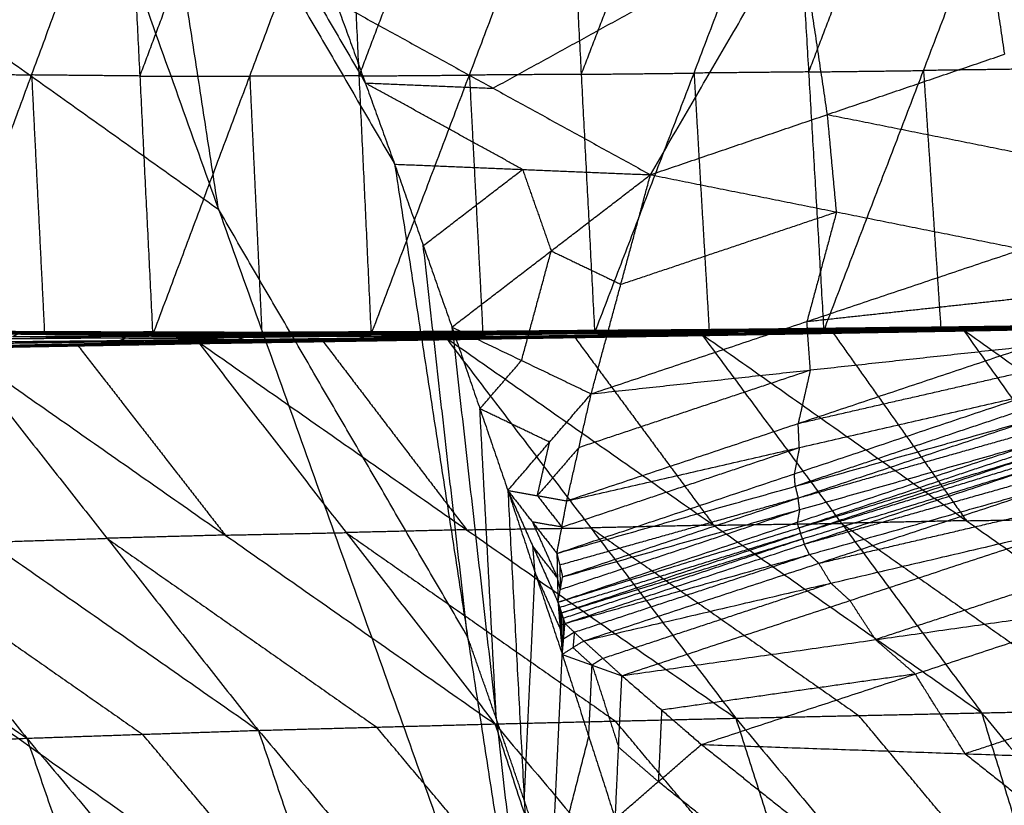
# Model space of a CAD drawing. Header units: millimetres. Extents: x -106 to 110, y -96 to 120.
# Tile 958 of 1020: x 94.79 to 99.84, y 42.53 to 46.56. Entities that reach past the tile are written whole.
import ezdxf

# ---------------------------------------------------------------- set-up
doc = ezdxf.new("R2010")
doc.units = ezdxf.units.MM
doc.header["$MEASUREMENT"] = 0
doc.layers.add('Default', color=7, linetype='Continuous', true_color=0x000000)

msp = doc.modelspace()

# ---------------------------------------------------------------- linework, layer by layer
at = {"layer": 'Default'}
for points in [[(94.1566, 50.2028, 12.0172), (95.4343, 48.0096, 12.2207), (96.712, 45.8165, 12.4242)], [(94.1566, 50.2028, 12.0172), (95.8087, 45.5853, 12.0172), (97.4608, 40.9679, 12.0172)], [(91.0978, 48.9358, 10.5669), (93.4533, 47.2606, 11.292), (95.8087, 45.5853, 12.0172)], [(95.2837, 48.4259, 12.2207), (95.9225, 47.3294, 12.3225), (96.5614, 46.2328, 12.4242)], [(98.024, 45.7623, 13.0317), (98.7829, 47.0665, 13.4116), (99.5419, 48.3707, 13.7914)], [(99.5419, 48.3707, 13.7914), (99.6905, 47.3753, 13.7369), (99.8391, 46.38, 13.6823)], [(95.8087, 45.5853, 12.0172), (95.6215, 46.7975, 12.1189), (95.4343, 48.0096, 12.2207)], [(88.039, 47.6688, 9.1165), (92.7499, 44.3184, 10.5669), (97.4608, 40.9679, 12.0172)], [(97.7377, 44.9503, 10.2443), (98.2472, 46.2834, 9.6757), (98.7568, 47.6165, 9.107)], [(98.7568, 47.6165, 9.107), (98.8348, 46.2893, 9.9921), (98.9128, 44.9622, 10.8773)], [(99.3461, 47.6238, 9.4297), (99.0904, 46.9566, 9.7109), (98.8348, 46.2893, 9.9921)], [(98.9128, 44.9622, 10.8773), (99.4241, 46.2966, 10.3149), (99.9354, 47.6311, 9.7525)], [(94.3617, 44.9498, 8.5623), (94.8503, 46.2738, 7.9744), (95.3389, 47.5978, 7.3865)], [(95.3389, 47.5978, 7.3865), (95.4052, 46.2685, 8.2378), (95.4714, 44.9392, 9.0891)], [(95.9027, 47.5965, 7.6549), (95.6539, 46.9325, 7.9464), (95.4052, 46.2685, 8.2378)], [(95.4714, 44.9392, 9.0891), (95.969, 46.2672, 8.5062), (96.4665, 47.5953, 7.9234)], [(96.4665, 47.5953, 7.9234), (96.5289, 46.2688, 8.7857), (96.5912, 44.9423, 9.648)], [(97.033, 47.5996, 8.2094), (96.781, 46.9342, 8.4975), (96.5289, 46.2688, 8.7857)], [(96.5912, 44.9423, 9.648), (97.0954, 46.2731, 9.0717), (97.5995, 47.6038, 8.4954)], [(97.5995, 47.6038, 8.4954), (97.6686, 46.2771, 9.3699), (97.7377, 44.9503, 10.2443)], [(98.1782, 47.6102, 8.8012), (97.9234, 46.9436, 9.0855), (97.6686, 46.2771, 9.3699)], [(98.7829, 47.0665, 13.4116), (98.0001, 46.6361, 13.0698), (97.2174, 46.2057, 12.728)], [(98.9315, 46.0711, 13.357), (98.8572, 46.5688, 13.3843), (98.7829, 47.0665, 13.4116)], [(96.4108, 46.6491, 12.4242), (96.5614, 46.2328, 12.4242), (96.712, 45.8165, 12.4242)], [(96.4108, 46.6491, 12.4242), (96.5614, 46.2328, 12.4242), (96.712, 45.8165, 12.4242)], [(96.4108, 46.6491, 12.4242), (97.2174, 46.2057, 12.728), (98.024, 45.7623, 13.0317)], [(98.024, 45.7623, 13.0317), (98.9315, 46.0711, 13.357), (99.8391, 46.38, 13.6823)], [(100.0246, 46.3049, 10.648), (99.7243, 46.3008, 10.4814), (99.4241, 46.2966, 10.3149)], [(94.2901, 46.2852, 7.7255), (94.5702, 46.2795, 7.85), (94.8503, 46.2738, 7.9744)], [(94.8503, 46.2738, 7.9744), (94.8834, 45.6091, 8.4), (94.9166, 44.9445, 8.8257)], [(95.4052, 46.2685, 8.2378), (95.1277, 46.2711, 8.1061), (94.8503, 46.2738, 7.9744)], [(95.4052, 46.2685, 8.2378), (95.6871, 46.2678, 8.372), (95.969, 46.2672, 8.5062)], [(96.5289, 46.2688, 8.7857), (96.2489, 46.268, 8.646), (95.969, 46.2672, 8.5062)], [(95.969, 46.2672, 8.5062), (96.0002, 45.604, 8.9374), (96.0313, 44.9408, 9.3686)], [(96.5289, 46.2688, 8.7857), (96.8121, 46.2709, 8.9287), (97.0954, 46.2731, 9.0717)], [(97.6686, 46.2771, 9.3699), (97.382, 46.2751, 9.2208), (97.0954, 46.2731, 9.0717)], [(97.0954, 46.2731, 9.0717), (97.1299, 45.6097, 9.5089), (97.1644, 44.9463, 9.9462)], [(97.6686, 46.2771, 9.3699), (97.9579, 46.2802, 9.5228), (98.2472, 46.2834, 9.6757)], [(98.8348, 46.2893, 9.9921), (98.541, 46.2864, 9.8339), (98.2472, 46.2834, 9.6757)], [(98.2472, 46.2834, 9.6757), (98.2862, 45.6198, 10.1182), (98.3253, 44.9562, 10.5608)], [(98.8348, 46.2893, 9.9921), (99.1295, 46.293, 10.1535), (99.4241, 46.2966, 10.3149)], [(99.4241, 46.2966, 10.3149), (99.4687, 45.6336, 10.7626), (99.5132, 44.9705, 11.2104)], [(96.5614, 46.2328, 12.4242), (96.8894, 46.2192, 12.5761), (97.2174, 46.2057, 12.728)], [(97.368, 45.7894, 12.728), (96.9647, 46.0111, 12.5761), (96.5614, 46.2328, 12.4242)], [(98.9315, 46.0711, 13.357), (99.4086, 45.9758, 13.5057), (99.8857, 45.8805, 13.6545)], [(98.9781, 45.5717, 13.3292), (98.9548, 45.8214, 13.3431), (98.9315, 46.0711, 13.357)], [(96.712, 45.8165, 12.4242), (96.859, 45.3988, 12.4242), (97.0059, 44.9812, 12.4242)], [(96.712, 45.8165, 12.4242), (97.0864, 43.3922, 12.2207), (97.4608, 40.9679, 12.0172)], [(96.712, 45.8165, 12.4242), (96.859, 45.3988, 12.4242), (97.0059, 44.9812, 12.4242)], [(96.712, 45.8165, 12.4242), (97.368, 45.7894, 12.728), (98.024, 45.7623, 13.0317)], [(96.859, 45.3988, 12.4242), (97.1135, 45.5941, 12.5761), (97.368, 45.7894, 12.728)], [(97.0059, 44.9812, 12.4242), (97.5149, 45.3717, 12.728), (98.024, 45.7623, 13.0317)], [(97.368, 45.7894, 12.728), (97.4415, 45.5805, 12.728), (97.5149, 45.3717, 12.728)], [(97.7201, 44.6389, 12.7126), (97.872, 45.2006, 12.8721), (98.024, 45.7623, 13.0317)], [(98.024, 45.7623, 13.0317), (98.9781, 45.5717, 13.3292), (99.9323, 45.3811, 13.6266)], [(97.0864, 43.3922, 12.2207), (96.4476, 44.4888, 12.1189), (95.8087, 45.5853, 12.0172)], [(97.872, 45.2006, 12.8721), (98.4251, 45.3861, 13.1007), (98.9781, 45.5717, 13.3292)], [(98.9781, 45.5717, 13.3292), (98.9022, 45.2908, 13.2494), (98.8262, 45.01, 13.1696)], [(97.0864, 43.3922, 12.2207), (96.9727, 44.3955, 12.3225), (96.859, 45.3988, 12.4242)], [(97.363, 44.8101, 12.5684), (97.439, 45.0909, 12.6482), (97.5149, 45.3717, 12.728)], [(97.5149, 45.3717, 12.728), (97.6935, 45.2862, 12.8001), (97.872, 45.2006, 12.8721)], [(97.7201, 44.6389, 12.7126), (98.8262, 45.01, 13.1696), (99.9323, 45.3811, 13.6266)], [(98.8262, 45.01, 13.1696), (99.388, 45.0712, 13.3916), (99.9499, 45.1324, 13.6137)], [(98.8438, 44.7613, 13.1567), (98.835, 44.8857, 13.1631), (98.8262, 45.01, 13.1696)], [(99.6275, 44.9679, 11.2711), (100.3185, 44.9806, 11.661), (101.0094, 44.9933, 12.051)], [(99.6705, 44.9626, 11.2855), (100.34, 44.9779, 11.6682), (101.0094, 44.9933, 12.051)], [(99.6705, 44.9626, 11.2855), (100.3557, 44.9764, 11.6721), (101.041, 44.9902, 12.0587)], [(99.7139, 44.9646, 11.2993), (100.3931, 44.9783, 11.683), (101.0723, 44.992, 12.0667)], [(99.7139, 44.9646, 11.2993), (100.3774, 44.9774, 11.679), (101.041, 44.9902, 12.0587)], [(99.7483, 44.9708, 11.3144), (100.4226, 44.9835, 11.6954), (101.0968, 44.9962, 12.0765)], [(99.7483, 44.9708, 11.3144), (100.4103, 44.9814, 11.6906), (101.0723, 44.992, 12.0667)], [(99.7778, 44.9791, 11.3307), (100.4474, 44.9903, 11.7092), (101.117, 45.0016, 12.0878)], [(99.7778, 44.9791, 11.3307), (100.4373, 44.9876, 11.7036), (101.0968, 44.9962, 12.0765)], [(100.4581, 44.9934, 11.7178), (100.1233, 44.9877, 11.5285), (99.7885, 44.9821, 11.3392)], [(99.7993, 44.9851, 11.3477), (100.4651, 44.9952, 11.7242), (101.1309, 45.0053, 12.1007)], [(99.7993, 44.9851, 11.3477), (100.4581, 44.9934, 11.7178), (101.117, 45.0016, 12.0878)], [(100.4713, 44.9944, 11.7333), (100.1384, 44.9893, 11.5451), (99.8055, 44.9843, 11.3568)], [(99.8117, 44.9835, 11.3659), (100.4713, 44.9944, 11.7333), (101.1309, 45.0053, 12.1007)], [(99.8117, 44.9835, 11.3659), (100.4748, 44.9935, 11.7405), (101.1378, 45.0036, 12.115)], [(93.2611, 44.9866, 8.0684), (94.0421, 44.9726, 8.4158), (94.8231, 44.9585, 8.7632)], [(93.6127, 44.9742, 8.1633), (94.2049, 44.9645, 8.4469), (94.797, 44.9549, 8.7304)], [(93.6353, 44.9843, 8.2045), (94.2161, 44.9696, 8.4675), (94.797, 44.9549, 8.7304)], [(93.6353, 44.9843, 8.2045), (94.2292, 44.9714, 8.4838), (94.8231, 44.9585, 8.7632)], [(94.2161, 44.9696, 8.4675), (94.5131, 44.9631, 8.6071), (94.8101, 44.9567, 8.7468)], [(94.8101, 44.9567, 8.7468), (94.5196, 44.964, 8.6153), (94.2292, 44.9714, 8.4838)], [(94.3617, 44.9498, 8.5623), (94.5924, 44.9541, 8.6627), (94.8231, 44.9585, 8.7632)], [(94.3617, 44.9498, 8.5623), (94.9166, 44.9445, 8.8257), (95.4714, 44.9392, 9.0891)], [(94.5924, 44.9541, 8.6627), (94.8698, 44.9515, 8.7944), (95.1473, 44.9488, 8.9261)], [(94.7532, 44.9333, 8.7016), (94.7751, 44.9441, 8.716), (94.797, 44.9549, 8.7304)], [(95.3793, 44.946, 9.0165), (95.0772, 44.945, 8.8662), (94.7751, 44.9441, 8.716)], [(94.797, 44.9549, 8.7304), (94.8101, 44.9567, 8.7468), (94.8231, 44.9585, 8.7632)], [(94.797, 44.9549, 8.7304), (95.3793, 44.946, 9.0165), (95.9616, 44.9371, 9.3025)], [(94.797, 44.9549, 8.7304), (95.3991, 44.9539, 9.0292), (96.0012, 44.953, 9.3279)], [(95.4122, 44.9557, 9.0455), (95.1111, 44.9562, 8.8962), (94.8101, 44.9567, 8.7468)], [(94.8231, 44.9585, 8.7632), (95.1473, 44.9488, 8.9261), (95.4714, 44.9392, 9.0891)], [(94.8231, 44.9585, 8.7632), (95.4122, 44.9557, 9.0455), (96.0012, 44.953, 9.3279)], [(94.8231, 44.9585, 8.7632), (95.4243, 44.9563, 9.0589), (96.0255, 44.9541, 9.3546)], [(95.1473, 44.9488, 8.9261), (95.0319, 44.9467, 8.8759), (94.9166, 44.9445, 8.8257)], [(95.1473, 44.9488, 8.9261), (95.2858, 44.9526, 8.9925), (95.4243, 44.9563, 9.0589)], [(95.7485, 44.9467, 9.2219), (95.4479, 44.9477, 9.074), (95.1473, 44.9488, 8.9261)], [(95.3574, 44.9352, 9.002), (95.3683, 44.9406, 9.0093), (95.3793, 44.946, 9.0165)], [(95.3793, 44.946, 9.0165), (95.6803, 44.9455, 9.1658), (95.9814, 44.945, 9.3152)], [(95.3991, 44.9539, 9.0292), (95.4057, 44.9548, 9.0373), (95.4122, 44.9557, 9.0455)], [(95.9814, 44.945, 9.3152), (95.6903, 44.9495, 9.1722), (95.3991, 44.9539, 9.0292)], [(95.4122, 44.9557, 9.0455), (95.7128, 44.9546, 9.1934), (96.0134, 44.9535, 9.3413)], [(96.0134, 44.9535, 9.3413), (95.7188, 44.9549, 9.2001), (95.4243, 44.9563, 9.0589)], [(95.4714, 44.9392, 9.0891), (95.7485, 44.9467, 9.2219), (96.0255, 44.9541, 9.3546)], [(95.4714, 44.9392, 9.0891), (96.0313, 44.9408, 9.3686), (96.5912, 44.9423, 9.648)], [(95.7485, 44.9467, 9.2219), (96.0284, 44.9474, 9.3616), (96.3083, 44.9482, 9.5013)], [(95.9616, 44.9371, 9.3025), (95.9814, 44.945, 9.3152), (96.0012, 44.953, 9.3279)], [(95.9616, 44.9371, 9.3025), (96.5806, 44.9424, 9.6207), (97.1996, 44.9476, 9.9389)], [(96.6004, 44.9503, 9.6334), (96.2909, 44.9477, 9.4743), (95.9814, 44.945, 9.3152)], [(96.0012, 44.953, 9.3279), (96.6178, 44.9563, 9.6449), (97.2344, 44.9596, 9.9619)], [(96.0012, 44.953, 9.3279), (96.0134, 44.9535, 9.3413), (96.0255, 44.9541, 9.3546)], [(96.0012, 44.953, 9.3279), (96.6004, 44.9503, 9.6334), (97.1996, 44.9476, 9.9389)], [(96.63, 44.9569, 9.6583), (96.3217, 44.9552, 9.4998), (96.0134, 44.9535, 9.3413)], [(96.0255, 44.9541, 9.3546), (96.63, 44.9569, 9.6583), (97.2344, 44.9596, 9.9619)], [(96.0255, 44.9541, 9.3546), (96.6409, 44.9568, 9.6701), (97.2563, 44.9594, 9.9855)], [(96.0255, 44.9541, 9.3546), (96.3083, 44.9482, 9.5013), (96.5912, 44.9423, 9.648)], [(96.3083, 44.9482, 9.5013), (96.1698, 44.9445, 9.4349), (96.0313, 44.9408, 9.3686)], [(96.3083, 44.9482, 9.5013), (96.4746, 44.9525, 9.5857), (96.6409, 44.9568, 9.6701)], [(96.9238, 44.9509, 9.8167), (96.616, 44.9495, 9.659), (96.3083, 44.9482, 9.5013)], [(96.5577, 44.9348, 9.6088), (96.8672, 44.9374, 9.7679), (97.1767, 44.9401, 9.927)], [(96.5806, 44.9424, 9.6207), (96.5905, 44.9463, 9.627), (96.6004, 44.9503, 9.6334)], [(97.1767, 44.9401, 9.927), (96.8786, 44.9412, 9.7739), (96.5806, 44.9424, 9.6207)], [(96.5912, 44.9423, 9.648), (96.9238, 44.9509, 9.8167), (97.2563, 44.9594, 9.9855)], [(96.5912, 44.9423, 9.648), (97.1644, 44.9463, 9.9462), (97.7377, 44.9503, 10.2443)], [(96.6004, 44.9503, 9.6334), (96.9087, 44.9519, 9.7919), (97.217, 44.9536, 9.9504)], [(96.6178, 44.9563, 9.6449), (96.6239, 44.9566, 9.6516), (96.63, 44.9569, 9.6583)], [(97.217, 44.9536, 9.9504), (96.9174, 44.9549, 9.7976), (96.6178, 44.9563, 9.6449)], [(96.63, 44.9569, 9.6583), (96.9377, 44.9582, 9.816), (97.2454, 44.9595, 9.9737)], [(97.2454, 44.9595, 9.9737), (96.9432, 44.9581, 9.8219), (96.6409, 44.9568, 9.6701)], [(96.9238, 44.9509, 9.8167), (97.2104, 44.9529, 9.9658), (97.497, 44.9549, 10.1149)], [(97.1644, 44.9463, 9.9462), (97.0441, 44.9486, 9.8815), (96.9238, 44.9509, 9.8167)], [(96.9741, 44.9276, 9.8418), (97.6294, 44.9371, 10.1884), (98.2847, 44.9466, 10.535)], [(97.0059, 44.9812, 12.4242), (97.1492, 44.5623, 12.4242), (97.2925, 44.1434, 12.4242)], [(97.0059, 44.9812, 12.4242), (97.2334, 42.9746, 12.2207), (97.4608, 40.9679, 12.0172)], [(97.0059, 44.9812, 12.4242), (97.1492, 44.5623, 12.4242), (97.2925, 44.1434, 12.4242)], [(97.0059, 44.9812, 12.4242), (97.363, 44.8101, 12.5684), (97.7201, 44.6389, 12.7126)], [(97.0373, 44.9182, 9.8674), (97.661, 44.9324, 10.2012), (98.2847, 44.9466, 10.535)], [(97.0373, 44.9182, 9.8674), (97.6873, 44.9286, 10.2115), (98.3374, 44.9391, 10.5555)], [(97.1018, 44.9217, 9.8911), (97.7464, 44.9317, 10.2329), (98.391, 44.9416, 10.5746)], [(97.1018, 44.9217, 9.8911), (97.7196, 44.9304, 10.2233), (98.3374, 44.9391, 10.5555)], [(97.1538, 44.9325, 9.9152), (97.7939, 44.9412, 10.2548), (98.434, 44.9499, 10.5943)], [(97.1538, 44.9325, 9.9152), (97.1767, 44.9401, 9.927), (97.1996, 44.9476, 9.9389)], [(97.1538, 44.9325, 9.9152), (97.7724, 44.9371, 10.2449), (98.391, 44.9416, 10.5746)], [(97.8168, 44.9487, 10.2666), (97.4967, 44.9444, 10.0968), (97.1767, 44.9401, 9.927)], [(97.1996, 44.9476, 9.9389), (97.8355, 44.9545, 10.2767), (98.4714, 44.9613, 10.6144)], [(97.1996, 44.9476, 9.9389), (97.217, 44.9536, 9.9504), (97.2344, 44.9596, 9.9619)], [(97.1996, 44.9476, 9.9389), (97.8168, 44.9487, 10.2666), (98.434, 44.9499, 10.5943)], [(97.8529, 44.9605, 10.2881), (97.5349, 44.957, 10.1193), (97.217, 44.9536, 9.9504)], [(97.2344, 44.9596, 9.9619), (97.8669, 44.9648, 10.2981), (98.4994, 44.9701, 10.6344)], [(97.2344, 44.9596, 9.9619), (97.8529, 44.9605, 10.2881), (98.4714, 44.9613, 10.6144)], [(97.2344, 44.9596, 9.9619), (97.2454, 44.9595, 9.9737), (97.2563, 44.9594, 9.9855)], [(97.8779, 44.9648, 10.3099), (97.5616, 44.9621, 10.1418), (97.2454, 44.9595, 9.9737)], [(97.2563, 44.9594, 9.9855), (97.8779, 44.9648, 10.3099), (98.4994, 44.9701, 10.6344)], [(97.2563, 44.9594, 9.9855), (97.8864, 44.9642, 10.3203), (98.5165, 44.969, 10.6551)], [(97.2563, 44.9594, 9.9855), (97.497, 44.9549, 10.1149), (97.7377, 44.9503, 10.2443)], [(97.497, 44.9549, 10.1149), (97.6917, 44.9595, 10.2176), (97.8864, 44.9642, 10.3203)], [(98.1271, 44.9596, 10.4497), (97.8121, 44.9572, 10.2823), (97.497, 44.9549, 10.1149)], [(97.661, 44.9324, 10.2012), (97.986, 44.9376, 10.3732), (98.311, 44.9429, 10.5452)], [(97.7196, 44.9304, 10.2233), (98.0419, 44.9354, 10.3942), (98.3642, 44.9404, 10.565)], [(97.7377, 44.9503, 10.2443), (98.1271, 44.9596, 10.4497), (98.5165, 44.969, 10.6551)], [(97.7377, 44.9503, 10.2443), (98.3253, 44.9562, 10.5608), (98.9128, 44.9622, 10.8773)], [(98.3642, 44.9404, 10.565), (98.0553, 44.936, 10.399), (97.7464, 44.9317, 10.2329)], [(97.7724, 44.9371, 10.2449), (98.0924, 44.9414, 10.4147), (98.4125, 44.9458, 10.5845)], [(97.7939, 44.9412, 10.2548), (97.8053, 44.945, 10.2607), (97.8168, 44.9487, 10.2666)], [(98.4125, 44.9458, 10.5845), (98.1032, 44.9435, 10.4196), (97.7939, 44.9412, 10.2548)], [(97.8168, 44.9487, 10.2666), (98.1347, 44.9522, 10.4355), (98.4527, 44.9556, 10.6044)], [(97.8355, 44.9545, 10.2767), (97.8442, 44.9575, 10.2824), (97.8529, 44.9605, 10.2881)], [(98.4527, 44.9556, 10.6044), (98.1441, 44.955, 10.4405), (97.8355, 44.9545, 10.2767)], [(97.8529, 44.9605, 10.2881), (98.1691, 44.9631, 10.4563), (98.4854, 44.9657, 10.6244)], [(98.4854, 44.9657, 10.6244), (98.1761, 44.9653, 10.4613), (97.8669, 44.9648, 10.2981)], [(97.8669, 44.9648, 10.2981), (97.8724, 44.9648, 10.304), (97.8779, 44.9648, 10.3099)], [(97.8779, 44.9648, 10.3099), (98.1929, 44.9671, 10.4773), (98.5079, 44.9695, 10.6447)], [(98.5079, 44.9695, 10.6447), (98.1972, 44.9669, 10.4825), (97.8864, 44.9642, 10.3203)], [(98.1271, 44.9596, 10.4497), (98.4209, 44.9626, 10.6079), (98.7147, 44.9656, 10.7662)], [(98.3253, 44.9562, 10.5608), (98.2262, 44.9579, 10.5052), (98.1271, 44.9596, 10.4497)], [(98.2847, 44.9466, 10.535), (98.9561, 44.9573, 10.903), (99.6275, 44.9679, 11.2711)], [(98.2847, 44.9466, 10.535), (98.311, 44.9429, 10.5452), (98.3374, 44.9391, 10.5555)], [(98.2847, 44.9466, 10.535), (99.0035, 43.975, 9.6213), (99.7223, 43.0034, 8.7076)], [(98.2847, 44.9466, 10.535), (99.6442, 43.9885, 9.9723), (101.0037, 43.0304, 9.4097)], [(98.311, 44.9429, 10.5452), (98.6336, 44.9501, 10.7241), (98.9561, 44.9573, 10.903)], [(98.9825, 44.9535, 10.9133), (98.6467, 44.9482, 10.7293), (98.311, 44.9429, 10.5452)], [(98.3374, 44.9391, 10.5555), (98.9825, 44.9535, 10.9133), (99.6275, 44.9679, 11.2711)], [(98.3374, 44.9391, 10.5555), (99.0039, 44.9509, 10.9205), (99.6705, 44.9626, 11.2855)], [(98.3374, 44.9391, 10.5555), (98.3642, 44.9404, 10.565), (98.391, 44.9416, 10.5746)], [(99.0307, 44.9521, 10.93), (98.6975, 44.9462, 10.7475), (98.3642, 44.9404, 10.565)], [(98.391, 44.9416, 10.5746), (99.0524, 44.9531, 10.9369), (99.7139, 44.9646, 11.2993)], [(98.391, 44.9416, 10.5746), (99.0307, 44.9521, 10.93), (99.6705, 44.9626, 11.2855)], [(98.391, 44.9416, 10.5746), (98.4125, 44.9458, 10.5845), (98.434, 44.9499, 10.5943)], [(99.0739, 44.9573, 10.9468), (98.7432, 44.9515, 10.7656), (98.4125, 44.9458, 10.5845)], [(98.434, 44.9499, 10.5943), (99.0912, 44.9603, 10.9544), (99.7483, 44.9708, 11.3144)], [(98.434, 44.9499, 10.5943), (99.0739, 44.9573, 10.9468), (99.7139, 44.9646, 11.2993)], [(98.434, 44.9499, 10.5943), (98.4527, 44.9556, 10.6044), (98.4714, 44.9613, 10.6144)], [(99.1099, 44.966, 10.9644), (98.7813, 44.9608, 10.7844), (98.4527, 44.9556, 10.6044)], [(98.4714, 44.9613, 10.6144), (99.1246, 44.9702, 10.9725), (99.7778, 44.9791, 11.3307)], [(98.4714, 44.9613, 10.6144), (99.1099, 44.966, 10.9644), (99.7483, 44.9708, 11.3144)], [(98.4714, 44.9613, 10.6144), (98.4854, 44.9657, 10.6244), (98.4994, 44.9701, 10.6344)], [(99.1386, 44.9746, 10.9825), (98.812, 44.9701, 10.8035), (98.4854, 44.9657, 10.6244)], [(98.4994, 44.9701, 10.6344), (99.1493, 44.9776, 10.9911), (99.7993, 44.9851, 11.3477)], [(98.4994, 44.9701, 10.6344), (99.1386, 44.9746, 10.9825), (99.7778, 44.9791, 11.3307)], [(98.4994, 44.9701, 10.6344), (98.5079, 44.9695, 10.6447), (98.5165, 44.969, 10.6551)], [(99.1579, 44.977, 11.0014), (98.8329, 44.9733, 10.8231), (98.5079, 44.9695, 10.6447)], [(98.5165, 44.969, 10.6551), (99.1579, 44.977, 11.0014), (99.7993, 44.9851, 11.3477)], [(98.5165, 44.969, 10.6551), (99.1641, 44.9762, 11.0105), (99.8117, 44.9835, 11.3659)], [(98.5165, 44.969, 10.6551), (98.7147, 44.9656, 10.7662), (98.9128, 44.9622, 10.8773)], [(98.7147, 44.9656, 10.7662), (98.9394, 44.9709, 10.8883), (99.1641, 44.9762, 11.0105)], [(99.3622, 44.9728, 11.1216), (99.0384, 44.9692, 10.9439), (98.7147, 44.9656, 10.7662)], [(98.9128, 44.9622, 10.8773), (99.3622, 44.9728, 11.1216), (99.8117, 44.9835, 11.3659)], [(98.9128, 44.9622, 10.8773), (99.5132, 44.9705, 11.2104), (100.1137, 44.9788, 11.5435)], [(98.9561, 44.9573, 10.903), (99.3001, 44.4729, 10.4377), (99.6442, 43.9885, 9.9723)], [(98.9825, 44.9535, 10.9133), (99.3157, 44.9594, 11.0958), (99.649, 44.9652, 11.2783)], [(99.0039, 44.9509, 10.9205), (98.9932, 44.9522, 10.9169), (98.9825, 44.9535, 10.9133)], [(99.0039, 44.9509, 10.9205), (99.0173, 44.9515, 10.9253), (99.0307, 44.9521, 10.93)], [(99.0307, 44.9521, 10.93), (99.3615, 44.9579, 11.1112), (99.6922, 44.9636, 11.2924)], [(99.6922, 44.9636, 11.2924), (99.3723, 44.9584, 11.1147), (99.0524, 44.9531, 10.9369)], [(99.0524, 44.9531, 10.9369), (99.0632, 44.9552, 10.9419), (99.0739, 44.9573, 10.9468)], [(99.0739, 44.9573, 10.9468), (99.4025, 44.9625, 11.1268), (99.7311, 44.9677, 11.3068)], [(99.7311, 44.9677, 11.3068), (99.4111, 44.964, 11.1306), (99.0912, 44.9603, 10.9544)], [(99.0912, 44.9603, 10.9544), (99.1005, 44.9632, 10.9594), (99.1099, 44.966, 10.9644)], [(99.1099, 44.966, 10.9644), (99.4365, 44.9705, 11.1435), (99.7631, 44.9749, 11.3225)], [(99.7631, 44.9749, 11.3225), (99.4438, 44.9726, 11.1475), (99.1246, 44.9702, 10.9725)], [(99.1246, 44.9702, 10.9725), (99.1316, 44.9724, 10.9775), (99.1386, 44.9746, 10.9825)], [(99.1386, 44.9746, 10.9825), (99.4636, 44.9783, 11.1609), (99.7885, 44.9821, 11.3392)], [(99.7885, 44.9821, 11.3392), (99.4689, 44.9798, 11.1651), (99.1493, 44.9776, 10.9911)], [(99.1493, 44.9776, 10.9911), (99.1536, 44.9773, 10.9962), (99.1579, 44.977, 11.0014)], [(99.1579, 44.977, 11.0014), (99.4817, 44.9807, 11.1791), (99.8055, 44.9843, 11.3568)], [(99.8055, 44.9843, 11.3568), (99.4848, 44.9802, 11.1837), (99.1641, 44.9762, 11.0105)], [(99.3622, 44.9728, 11.1216), (99.6625, 44.977, 11.2881), (99.9627, 44.9811, 11.4547)], [(99.5132, 44.9705, 11.2104), (99.4377, 44.9716, 11.166), (99.3622, 44.9728, 11.1216)], [(99.6275, 44.9679, 11.2711), (99.649, 44.9652, 11.2783), (99.6705, 44.9626, 11.2855)], [(99.6275, 44.9679, 11.2711), (100.3156, 43.9991, 10.3404), (101.0037, 43.0304, 9.4097)], [(99.6275, 44.9679, 11.2711), (100.972, 44.0128, 10.7118), (102.3165, 43.0576, 10.1525)], [(99.649, 44.9652, 11.2783), (99.9838, 44.9729, 11.4697), (100.3185, 44.9806, 11.661)], [(100.34, 44.9779, 11.6682), (99.9945, 44.9716, 11.4732), (99.649, 44.9652, 11.2783)], [(99.6705, 44.9626, 11.2855), (99.6922, 44.9636, 11.2924), (99.7139, 44.9646, 11.2993)], [(100.3774, 44.9774, 11.679), (100.0348, 44.9705, 11.4857), (99.6922, 44.9636, 11.2924)], [(99.7139, 44.9646, 11.2993), (99.7311, 44.9677, 11.3068), (99.7483, 44.9708, 11.3144)], [(100.4103, 44.9814, 11.6906), (100.0707, 44.9745, 11.4987), (99.7311, 44.9677, 11.3068)], [(99.7483, 44.9708, 11.3144), (99.7631, 44.9749, 11.3225), (99.7778, 44.9791, 11.3307)], [(100.4373, 44.9876, 11.7036), (100.1002, 44.9813, 11.513), (99.7631, 44.9749, 11.3225)], [(99.7778, 44.9791, 11.3307), (99.7885, 44.9821, 11.3392), (99.7993, 44.9851, 11.3477)], [(99.7993, 44.9851, 11.3477), (99.8055, 44.9843, 11.3568), (99.8117, 44.9835, 11.3659)], [(99.8117, 44.9835, 11.3659), (99.9627, 44.9811, 11.4547), (100.1137, 44.9788, 11.5435)], [(94.4605, 44.8827, 8.5974), (95.0806, 44.8955, 8.8969), (95.7007, 44.9083, 9.1963)], [(94.5023, 44.8789, 8.6098), (94.7914, 44.8872, 8.7534), (95.0806, 44.8955, 8.8969)], [(95.1224, 44.8917, 8.9093), (94.8123, 44.8853, 8.7595), (94.5023, 44.8789, 8.6098)], [(94.5441, 44.8751, 8.6222), (95.1224, 44.8917, 8.9093), (95.7007, 44.9083, 9.1963)], [(94.5441, 44.8751, 8.6222), (95.1593, 44.8866, 8.9231), (95.7745, 44.898, 9.224)], [(95.2013, 44.8921, 8.9351), (94.8936, 44.8864, 8.7847), (94.586, 44.8807, 8.6342)], [(94.628, 44.8862, 8.6462), (95.2386, 44.8948, 8.948), (95.8493, 44.9034, 9.2497)], [(94.628, 44.8862, 8.6462), (95.2013, 44.8921, 8.9351), (95.7745, 44.898, 9.224)], [(95.2721, 44.9051, 8.9616), (94.9667, 44.9008, 8.8108), (94.6614, 44.8965, 8.6599)], [(94.6949, 44.9068, 8.6735), (95.302, 44.9122, 8.975), (95.9091, 44.9176, 9.2764)], [(94.6949, 44.9068, 8.6735), (95.2721, 44.9051, 8.9616), (95.8493, 44.9034, 9.2497)], [(95.3312, 44.9255, 8.989), (95.0276, 44.9228, 8.8383), (94.724, 44.9201, 8.6876)], [(94.7532, 44.9333, 8.7016), (95.3574, 44.9352, 9.002), (95.9616, 44.9371, 9.3025)], [(94.7532, 44.9333, 8.7016), (95.3312, 44.9255, 8.989), (95.9091, 44.9176, 9.2764)], [(95.0806, 44.8955, 8.8969), (95.462, 44.4051, 8.4533), (95.8434, 43.9147, 8.0098)], [(95.1224, 44.8917, 8.9093), (95.43, 44.8974, 9.0597), (95.7376, 44.9031, 9.2102)], [(95.1593, 44.8866, 8.9231), (95.1408, 44.8891, 8.9162), (95.1224, 44.8917, 8.9093)], [(95.1593, 44.8866, 8.9231), (95.1803, 44.8893, 8.9291), (95.2013, 44.8921, 8.9351)], [(95.2013, 44.8921, 8.9351), (95.5066, 44.8964, 9.086), (95.8119, 44.9007, 9.2369)], [(95.2386, 44.8948, 8.948), (95.2553, 44.8999, 8.9548), (95.2721, 44.9051, 8.9616)], [(95.8119, 44.9007, 9.2369), (95.5253, 44.8977, 9.0924), (95.2386, 44.8948, 8.948)], [(95.2721, 44.9051, 8.9616), (95.5756, 44.9078, 9.1123), (95.8792, 44.9105, 9.2631)], [(95.302, 44.9122, 8.975), (95.3166, 44.9188, 8.982), (95.3312, 44.9255, 8.989)], [(95.8792, 44.9105, 9.2631), (95.5906, 44.9113, 9.119), (95.302, 44.9122, 8.975)], [(95.3312, 44.9255, 8.989), (95.6333, 44.9264, 9.1392), (95.9354, 44.9274, 9.2894)], [(95.9354, 44.9274, 9.2894), (95.6464, 44.9313, 9.1457), (95.3574, 44.9352, 9.002)], [(95.7007, 44.9083, 9.1963), (96.3374, 44.9179, 9.5191), (96.9741, 44.9276, 9.8418)], [(95.7007, 44.9083, 9.1963), (95.7376, 44.9031, 9.2102), (95.7745, 44.898, 9.224)], [(95.7007, 44.9083, 9.1963), (96.4635, 43.9275, 8.3092), (97.2264, 42.9467, 7.4221)], [(95.7007, 44.9083, 9.1963), (97.0811, 43.9421, 8.6199), (98.4616, 42.9759, 8.0435)], [(95.7376, 44.9031, 9.2102), (96.0375, 44.9105, 9.3646), (96.3374, 44.9179, 9.5191)], [(96.3743, 44.9128, 9.5329), (96.0559, 44.9079, 9.3715), (95.7376, 44.9031, 9.2102)], [(95.7745, 44.898, 9.224), (96.3743, 44.9128, 9.5329), (96.9741, 44.9276, 9.8418)], [(95.7745, 44.898, 9.224), (96.4059, 44.9081, 9.5457), (97.0373, 44.9182, 9.8674)], [(95.7745, 44.898, 9.224), (95.8119, 44.9007, 9.2369), (95.8493, 44.9034, 9.2497)], [(96.4433, 44.9108, 9.5586), (96.1276, 44.9057, 9.3977), (95.8119, 44.9007, 9.2369)], [(95.8493, 44.9034, 9.2497), (96.4755, 44.9125, 9.5704), (97.1018, 44.9217, 9.8911)], [(95.8493, 44.9034, 9.2497), (96.4433, 44.9108, 9.5586), (97.0373, 44.9182, 9.8674)], [(95.8493, 44.9034, 9.2497), (95.8792, 44.9105, 9.2631), (95.9091, 44.9176, 9.2764)], [(96.5055, 44.9196, 9.5837), (96.1923, 44.9151, 9.4234), (95.8792, 44.9105, 9.2631)], [(95.9091, 44.9176, 9.2764), (95.9354, 44.9274, 9.2894), (95.9616, 44.9371, 9.3025)], [(95.9091, 44.9176, 9.2764), (96.5315, 44.925, 9.5958), (97.1538, 44.9325, 9.9152)], [(95.9091, 44.9176, 9.2764), (96.5055, 44.9196, 9.5837), (97.1018, 44.9217, 9.8911)], [(96.5577, 44.9348, 9.6088), (96.2465, 44.9311, 9.4491), (95.9354, 44.9274, 9.2894)], [(95.9616, 44.9371, 9.3025), (96.5577, 44.9348, 9.6088), (97.1538, 44.9325, 9.9152)], [(96.3374, 44.9179, 9.5191), (96.7092, 44.43, 9.0695), (97.0811, 43.9421, 8.6199)], [(96.3743, 44.9128, 9.5329), (96.69, 44.9178, 9.6938), (97.0057, 44.9229, 9.8546)], [(96.4059, 44.9081, 9.5457), (96.3901, 44.9104, 9.5393), (96.3743, 44.9128, 9.5329)], [(96.4059, 44.9081, 9.5457), (96.4246, 44.9094, 9.5522), (96.4433, 44.9108, 9.5586)], [(96.4433, 44.9108, 9.5586), (96.7564, 44.9153, 9.7189), (97.0696, 44.9199, 9.8793)], [(97.0696, 44.9199, 9.8793), (96.7726, 44.9162, 9.7249), (96.4755, 44.9125, 9.5704)], [(96.4755, 44.9125, 9.5704), (96.4905, 44.9161, 9.5771), (96.5055, 44.9196, 9.5837)], [(96.5055, 44.9196, 9.5837), (96.8167, 44.9234, 9.7434), (97.1278, 44.9271, 9.9032)], [(96.5315, 44.925, 9.5958), (96.5446, 44.9299, 9.6023), (96.5577, 44.9348, 9.6088)], [(97.1278, 44.9271, 9.9032), (96.8297, 44.9261, 9.7495), (96.5315, 44.925, 9.5958)], [(96.9741, 44.9276, 9.8418), (97.0057, 44.9229, 9.8546), (97.0373, 44.9182, 9.8674)], [(96.9741, 44.9276, 9.8418), (97.7178, 43.9517, 8.9426), (98.4616, 42.9759, 8.0435)], [(96.9741, 44.9276, 9.8418), (98.3482, 43.9655, 9.2747), (99.7223, 43.0034, 8.7076)], [(97.0057, 44.9229, 9.8546), (97.3175, 44.93, 10.0215), (97.6294, 44.9371, 10.1884)], [(97.661, 44.9324, 10.2012), (97.3334, 44.9276, 10.0279), (97.0057, 44.9229, 9.8546)], [(97.0373, 44.9182, 9.8674), (97.0696, 44.9199, 9.8793), (97.1018, 44.9217, 9.8911)], [(97.7196, 44.9304, 10.2233), (97.3946, 44.9252, 10.0513), (97.0696, 44.9199, 9.8793)], [(97.1018, 44.9217, 9.8911), (97.1278, 44.9271, 9.9032), (97.1538, 44.9325, 9.9152)], [(97.7724, 44.9371, 10.2449), (97.4501, 44.9321, 10.074), (97.1278, 44.9271, 9.9032)], [(97.6294, 44.9371, 10.1884), (97.9888, 44.4513, 9.7315), (98.3482, 43.9655, 9.2747)], [(97.6873, 44.9286, 10.2115), (97.6742, 44.9305, 10.2063), (97.661, 44.9324, 10.2012)], [(97.6873, 44.9286, 10.2115), (97.7035, 44.9295, 10.2174), (97.7196, 44.9304, 10.2233)], [(97.7464, 44.9317, 10.2329), (97.7594, 44.9344, 10.2389), (97.7724, 44.9371, 10.2449)], [(93.2502, 44.8438, 8.041), (94.0379, 43.8585, 7.1761), (94.8256, 42.8732, 6.3111)], [(93.2502, 44.8438, 8.041), (94.6317, 43.8787, 7.4424), (96.0133, 42.9136, 6.8439)], [(94.4605, 44.8827, 8.5974), (95.2369, 43.8982, 7.7207), (96.0133, 42.9136, 6.8439)], [(94.4605, 44.8827, 8.5974), (95.8434, 43.9147, 8.0098), (97.2264, 42.9467, 7.4221)], [(97.5951, 44.0904, 12.5627), (98.7813, 44.4871, 13.0817), (99.9675, 44.8837, 13.6008)], [(97.7201, 44.6389, 12.7126), (98.8438, 44.7613, 13.1567), (99.9675, 44.8837, 13.6008)], [(97.1492, 44.5623, 12.4242), (97.2561, 44.6862, 12.4963), (97.363, 44.8101, 12.5684)], [(92.0704, 44.7842, 7.5226), (93.448, 43.8287, 6.9168), (94.8256, 42.8732, 6.3111)], [(97.6576, 44.3647, 12.6376), (98.2507, 44.563, 12.8971), (98.8438, 44.7613, 13.1567)], [(98.8438, 44.7613, 13.1567), (98.8126, 44.6242, 13.1192), (98.7813, 44.4871, 13.0817)], [(98.7813, 44.4871, 13.0817), (99.3774, 44.6236, 13.3381), (99.9735, 44.7601, 13.5944)], [(97.2925, 44.1434, 12.4242), (97.5063, 44.3912, 12.5684), (97.7201, 44.6389, 12.7126)], [(97.544, 43.8209, 12.494), (98.7618, 44.2287, 13.041), (99.9795, 44.6364, 13.5881)], [(97.5951, 44.0904, 12.5627), (97.6576, 44.3647, 12.6376), (97.7201, 44.6389, 12.7126)], [(97.5951, 44.0904, 12.5627), (98.7873, 44.3634, 13.0754), (99.9795, 44.6364, 13.5881)], [(97.2334, 42.9746, 12.2207), (97.1913, 43.7684, 12.3225), (97.1492, 44.5623, 12.4242)], [(97.5063, 44.3912, 12.5684), (97.3278, 44.4767, 12.4963), (97.1492, 44.5623, 12.4242)], [(99.9842, 44.5727, 13.5856), (99.3753, 44.3688, 13.3121), (98.7664, 44.1649, 13.0385)], [(97.544, 43.8209, 12.494), (98.7664, 44.1649, 13.0385), (99.9888, 44.509, 13.5831)], [(97.5734, 43.7005, 12.4888), (98.7811, 44.1047, 13.0359), (99.9888, 44.509, 13.5831)], [(98.7873, 44.3634, 13.0754), (98.7843, 44.4252, 13.0785), (98.7813, 44.4871, 13.0817)], [(98.7811, 44.1047, 13.0359), (99.3889, 44.2771, 13.3089), (99.9967, 44.4494, 13.5818)], [(97.4438, 44.1169, 12.4934), (97.4751, 44.254, 12.5309), (97.5063, 44.3912, 12.5684)], [(97.5494, 43.5708, 12.4562), (98.777, 43.9803, 13.0184), (100.0046, 44.3898, 13.5806)], [(97.5734, 43.7005, 12.4888), (98.789, 44.0452, 13.0347), (100.0046, 44.3898, 13.5806)], [(97.6576, 44.3647, 12.6376), (97.5507, 44.2408, 12.5655), (97.4438, 44.1169, 12.4934)], [(97.5695, 43.9557, 12.5283), (98.1784, 44.1595, 12.8019), (98.7873, 44.3634, 13.0754)], [(98.7873, 44.3634, 13.0754), (98.7745, 44.296, 13.0582), (98.7618, 44.2287, 13.041)], [(100.0121, 44.3607, 13.5808), (99.3983, 44.1559, 13.2997), (98.7845, 43.9512, 13.0186)], [(97.5494, 43.5708, 12.4562), (98.7845, 43.9512, 13.0186), (100.0195, 44.3316, 13.581)], [(97.5674, 43.5162, 12.4562), (98.7934, 43.9239, 13.0186), (100.0195, 44.3316, 13.581)], [(98.7934, 43.9239, 13.0186), (99.4116, 44.1136, 13.3002), (100.0297, 44.3034, 13.5818)], [(97.5674, 43.5162, 12.4562), (98.8036, 43.8957, 13.0194), (100.0398, 44.2752, 13.5826)], [(97.5854, 43.4617, 12.4562), (98.8126, 43.8684, 13.0194), (100.0398, 44.2752, 13.5826)], [(98.7664, 44.1649, 13.0385), (98.7641, 44.1968, 13.0398), (98.7618, 44.2287, 13.041)], [(98.8126, 43.8684, 13.0194), (99.4396, 44.0451, 13.3023), (100.0665, 44.2218, 13.5852)], [(97.2925, 44.1434, 12.4242), (97.3767, 42.5557, 12.2207), (97.4608, 40.9679, 12.0172)], [(97.2925, 44.1434, 12.4242), (97.4321, 43.7232, 12.4242), (97.5717, 43.3031, 12.4242)], [(97.2925, 44.1434, 12.4242), (97.4183, 43.9822, 12.4591), (97.544, 43.8209, 12.494)], [(97.2925, 44.1434, 12.4242), (97.421, 43.8571, 12.4402), (97.5494, 43.5708, 12.4562)], [(97.2925, 44.1434, 12.4242), (97.4321, 43.7232, 12.4242), (97.5717, 43.3031, 12.4242)], [(97.2925, 44.1434, 12.4242), (97.4438, 44.1169, 12.4934), (97.5951, 44.0904, 12.5627)], [(97.5854, 43.4617, 12.4562), (98.8393, 43.815, 13.022), (100.0932, 44.1683, 13.5879)], [(97.6814, 43.3722, 12.4887), (98.8873, 43.7703, 13.0383), (100.0932, 44.1683, 13.5879)], [(98.7664, 44.1649, 13.0385), (98.7738, 44.1348, 13.0372), (98.7811, 44.1047, 13.0359)], [(97.4438, 44.1169, 12.4934), (97.5067, 44.0363, 12.5109), (97.5695, 43.9557, 12.5283)], [(97.544, 43.8209, 12.494), (97.5695, 43.9557, 12.5283), (97.5951, 44.0904, 12.5627)], [(98.7811, 44.1047, 13.0359), (98.1699, 43.9327, 12.7637), (97.5587, 43.7607, 12.4914)], [(98.789, 44.0452, 13.0347), (98.785, 44.075, 13.0353), (98.7811, 44.1047, 13.0359)], [(97.5614, 43.6357, 12.4725), (98.1752, 43.8404, 12.7536), (98.789, 44.0452, 13.0347)], [(98.789, 44.0452, 13.0347), (98.783, 44.0127, 13.0265), (98.777, 43.9803, 13.0184)], [(98.8873, 43.7703, 13.0383), (99.5211, 43.9184, 13.3162), (100.1549, 44.0665, 13.5942)], [(97.5695, 43.9557, 12.5283), (97.4939, 43.9689, 12.4937), (97.4183, 43.9822, 12.4591)], [(97.4183, 43.9822, 12.4591), (97.4825, 43.839, 12.4671), (97.5467, 43.6959, 12.4751)], [(98.7845, 43.9512, 13.0186), (98.7808, 43.9658, 13.0185), (98.777, 43.9803, 13.0184)], [(99.6442, 43.9885, 9.9723), (99.3238, 43.9818, 9.7968), (99.0035, 43.975, 9.6213)], [(99.6442, 43.9885, 9.9723), (99.9799, 43.9938, 10.1564), (100.3156, 43.9991, 10.3404)], [(97.0811, 43.9421, 8.6199), (96.7723, 43.9348, 8.4646), (96.4635, 43.9275, 8.3092)], [(97.0811, 43.9421, 8.6199), (97.3995, 43.9469, 8.7813), (97.7178, 43.9517, 8.9426)], [(97.6814, 43.3722, 12.4887), (98.949, 43.6684, 13.0446), (100.2166, 43.9646, 13.6004)], [(98.3482, 43.9655, 9.2747), (98.033, 43.9586, 9.1087), (97.7178, 43.9517, 8.9426)], [(97.7178, 43.9517, 8.9426), (98.4049, 43.4707, 8.6591), (99.0919, 42.9897, 8.3755)], [(97.8773, 43.194, 12.5559), (99.0469, 43.5793, 13.0782), (100.2166, 43.9646, 13.6004)], [(98.3482, 43.9655, 9.2747), (98.6758, 43.9703, 9.448), (99.0035, 43.975, 9.6213)], [(98.7845, 43.9512, 13.0186), (98.789, 43.9375, 13.0186), (98.7934, 43.9239, 13.0186)], [(99.0035, 43.975, 9.6213), (99.6832, 43.496, 9.34), (100.363, 43.0169, 9.0587)], [(94.6317, 43.8787, 7.4424), (94.9343, 43.8884, 7.5815), (95.2369, 43.8982, 7.7207)], [(95.8434, 43.9147, 8.0098), (95.5402, 43.9064, 7.8652), (95.2369, 43.8982, 7.7207)], [(95.2369, 43.8982, 7.7207), (95.9284, 43.4142, 7.4268), (96.6199, 42.9301, 7.133)], [(95.8434, 43.9147, 8.0098), (96.1535, 43.9211, 8.1595), (96.4635, 43.9275, 8.3092)], [(96.4635, 43.9275, 8.3092), (97.1537, 43.4444, 8.021), (97.844, 42.9613, 7.7328)], [(98.7934, 43.9239, 13.0186), (98.1759, 43.7337, 12.7374), (97.5584, 43.5435, 12.4562)], [(97.5764, 43.4889, 12.4562), (98.19, 43.6923, 12.7378), (98.8036, 43.8957, 13.0194)], [(98.8036, 43.8957, 13.0194), (98.7985, 43.9098, 13.019), (98.7934, 43.9239, 13.0186)], [(98.8036, 43.8957, 13.0194), (98.8081, 43.882, 13.0194), (98.8126, 43.8684, 13.0194)], [(94.0379, 43.8585, 7.1761), (94.7287, 43.3759, 6.8768), (95.4195, 42.8934, 6.5775)], [(97.5467, 43.6959, 12.4751), (97.4838, 43.7765, 12.4577), (97.421, 43.8571, 12.4402)], [(97.4321, 43.7232, 12.4242), (97.4265, 43.7902, 12.4322), (97.421, 43.8571, 12.4402)], [(98.8393, 43.815, 13.022), (98.8259, 43.8417, 13.0207), (98.8126, 43.8684, 13.0194)], [(97.544, 43.8209, 12.494), (97.5467, 43.6959, 12.4751), (97.5494, 43.5708, 12.4562)], [(97.544, 43.8209, 12.494), (97.5587, 43.7607, 12.4914), (97.5734, 43.7005, 12.4888)], [(97.6334, 43.4169, 12.4725), (98.2363, 43.616, 12.7472), (98.8393, 43.815, 13.022)], [(98.8393, 43.815, 13.022), (98.8633, 43.7926, 13.0302), (98.8873, 43.7703, 13.0383)], [(97.5587, 43.7607, 12.4914), (97.56, 43.6982, 12.4819), (97.5614, 43.6357, 12.4725)], [(98.949, 43.6684, 13.0446), (98.9181, 43.7193, 13.0414), (98.8873, 43.7703, 13.0383)], [(100.3476, 43.764, 13.6119), (99.7627, 43.5713, 13.3508), (99.1779, 43.3787, 13.0896)], [(97.3767, 42.5557, 12.2207), (97.4044, 43.1395, 12.3225), (97.4321, 43.7232, 12.4242)], [(97.5606, 43.437, 12.4402), (97.4963, 43.5801, 12.4322), (97.4321, 43.7232, 12.4242)], [(97.5614, 43.6357, 12.4725), (97.5541, 43.6658, 12.4738), (97.5467, 43.6959, 12.4751)], [(97.5494, 43.5708, 12.4562), (97.5614, 43.6357, 12.4725), (97.5734, 43.7005, 12.4888)], [(97.7793, 43.2831, 12.5223), (98.3642, 43.4758, 12.7834), (98.949, 43.6684, 13.0446)], [(98.949, 43.6684, 13.0446), (98.998, 43.6238, 13.0614), (99.0469, 43.5793, 13.0782)], [(99.1779, 43.3787, 13.0896), (99.1124, 43.479, 13.0839), (99.0469, 43.5793, 13.0782)], [(97.5494, 43.5708, 12.4562), (97.5584, 43.5435, 12.4562), (97.5674, 43.5162, 12.4562)], [(97.5494, 43.5708, 12.4562), (97.5606, 43.437, 12.4402), (97.5717, 43.3031, 12.4242)], [(97.5584, 43.5435, 12.4562), (97.564, 43.4766, 12.4482), (97.5695, 43.4096, 12.4402)], [(97.8773, 43.194, 12.5559), (99.1779, 43.3787, 13.0896), (100.4785, 43.5633, 13.6234)], [(98.2851, 42.8411, 12.6987), (99.3818, 43.2022, 13.161), (100.4785, 43.5633, 13.6234)], [(97.5674, 43.5162, 12.4562), (97.5695, 43.4096, 12.4402), (97.5717, 43.3031, 12.4242)], [(97.5674, 43.5162, 12.4562), (97.5764, 43.4889, 12.4562), (97.5854, 43.4617, 12.4562)], [(97.5764, 43.4889, 12.4562), (97.5775, 43.4357, 12.4482), (97.5785, 43.3824, 12.4402)], [(97.5695, 43.4096, 12.4402), (97.5651, 43.4233, 12.4402), (97.5606, 43.437, 12.4402)], [(97.5717, 43.3031, 12.4242), (97.5785, 43.3824, 12.4402), (97.5854, 43.4617, 12.4562)], [(97.5854, 43.4617, 12.4562), (97.6334, 43.4169, 12.4725), (97.6814, 43.3722, 12.4887)], [(97.2334, 42.9746, 12.2207), (97.1599, 43.1834, 12.2207), (97.0864, 43.3922, 12.2207)], [(97.5785, 43.3824, 12.4402), (97.574, 43.396, 12.4402), (97.5695, 43.4096, 12.4402)], [(97.5785, 43.3824, 12.4402), (97.606, 43.3997, 12.4563), (97.6334, 43.4169, 12.4725)], [(97.6334, 43.4169, 12.4725), (97.63, 43.3773, 12.4645), (97.6265, 43.3376, 12.4565)], [(99.1779, 43.3787, 13.0896), (99.2799, 43.2904, 13.1253), (99.3818, 43.2022, 13.161)], [(97.5717, 43.3031, 12.4242), (97.6265, 43.3376, 12.4565), (97.6814, 43.3722, 12.4887)], [(97.7245, 43.2486, 12.4901), (97.6755, 43.2931, 12.4733), (97.6265, 43.3376, 12.4565)], [(97.6814, 43.3722, 12.4887), (97.7793, 43.2831, 12.5223), (97.8773, 43.194, 12.5559)], [(97.4608, 40.9679, 12.0172), (97.5163, 42.1355, 12.2207), (97.5717, 43.3031, 12.4242)], [(97.5717, 43.3031, 12.4242), (97.7076, 42.8817, 12.4242), (97.8435, 42.4604, 12.4242)], [(97.5717, 43.3031, 12.4242), (97.7076, 42.8817, 12.4242), (97.8435, 42.4604, 12.4242)], [(97.5717, 43.3031, 12.4242), (97.7245, 43.2486, 12.4901), (97.8773, 43.194, 12.5559)], [(97.7793, 43.2831, 12.5223), (97.7519, 43.2658, 12.5062), (97.7245, 43.2486, 12.4901)], [(97.7076, 42.8817, 12.4242), (97.716, 43.0652, 12.4571), (97.7245, 43.2486, 12.4901)], [(97.7245, 43.2486, 12.4901), (97.7924, 43.0379, 12.4901), (97.8604, 42.8272, 12.4901)], [(97.8435, 42.4604, 12.4242), (97.8604, 42.8272, 12.4901), (97.8773, 43.194, 12.5559)], [(97.8773, 43.194, 12.5559), (98.0812, 43.0176, 12.6273), (98.2851, 42.8411, 12.6987)], [(99.3818, 43.2022, 13.161), (98.7315, 43.1099, 12.8941), (98.0812, 43.0176, 12.6273)], [(99.6377, 42.7937, 13.1863), (99.5098, 42.998, 13.1737), (99.3818, 43.2022, 13.161)], [(100.7344, 43.1548, 13.6486), (100.1861, 42.9743, 13.4175), (99.6377, 42.7937, 13.1863)], [(99.7223, 43.0034, 8.7076), (100.363, 43.0169, 9.0587), (101.0037, 43.0304, 9.4097)], [(97.2264, 42.9467, 7.4221), (97.844, 42.9613, 7.7328), (98.4616, 42.9759, 8.0435)], [(97.3767, 42.5557, 12.2207), (97.305, 42.7651, 12.2207), (97.2334, 42.9746, 12.2207)], [(98.0812, 43.0176, 12.6273), (98.0728, 42.8341, 12.5944), (98.0643, 42.6507, 12.5615)], [(98.4616, 42.9759, 8.0435), (99.0919, 42.9897, 8.3755), (99.7223, 43.0034, 8.7076)], [(98.4616, 42.9759, 8.0435), (98.848, 41.764, 7.4619), (99.2345, 40.5521, 6.8804)], [(98.4616, 42.9759, 8.0435), (99.4643, 41.7774, 7.7845), (100.4671, 40.579, 7.5255)], [(100.0947, 41.7912, 8.1166), (99.5933, 42.3904, 8.2461), (99.0919, 42.9897, 8.3755)], [(99.7223, 43.0034, 8.7076), (100.0947, 41.7912, 8.1166), (100.4671, 40.579, 7.5255)], [(99.7223, 43.0034, 8.7076), (100.7184, 41.8041, 8.4574), (101.7145, 40.6047, 8.2071)], [(96.0133, 42.9136, 6.8439), (96.6199, 42.9301, 7.133), (97.2264, 42.9467, 7.4221)], [(97.624, 41.735, 6.8491), (97.1219, 42.3326, 6.9911), (96.6199, 42.9301, 7.133)], [(97.2264, 42.9467, 7.4221), (97.624, 41.735, 6.8491), (98.0216, 40.5234, 6.2762)], [(97.2264, 42.9467, 7.4221), (98.2304, 41.7494, 7.1512), (99.2345, 40.5521, 6.8804)], [(98.848, 41.764, 7.4619), (98.346, 42.3627, 7.5973), (97.844, 42.9613, 7.7328)], [(93.6582, 42.8217, 5.8197), (94.2419, 42.8475, 6.0654), (94.8256, 42.8732, 6.3111)], [(94.8256, 42.8732, 6.3111), (95.4195, 42.8934, 6.5775), (96.0133, 42.9136, 6.8439)], [(94.8256, 42.8732, 6.3111), (95.2404, 41.6669, 5.7552), (95.6551, 40.4605, 5.1993)], [(94.8256, 42.8732, 6.3111), (95.8281, 41.6831, 6.0136), (96.8306, 40.493, 5.7162)], [(96.4219, 41.7033, 6.28), (95.9207, 42.2984, 6.4288), (95.4195, 42.8934, 6.5775)], [(96.0133, 42.9136, 6.8439), (96.4219, 41.7033, 6.28), (96.8306, 40.493, 5.7162)], [(96.0133, 42.9136, 6.8439), (97.0175, 41.7185, 6.56), (98.0216, 40.5234, 6.2762)], [(97.5163, 42.1355, 12.2207), (97.6119, 42.5086, 12.3225), (97.7076, 42.8817, 12.4242)], [(93.6582, 42.8217, 5.8197), (94.6567, 41.6411, 5.5095), (95.6551, 40.4605, 5.1993)], [(95.2404, 41.6669, 5.7552), (94.7411, 42.2572, 5.9103), (94.2419, 42.8475, 6.0654)], [(97.8435, 42.4604, 12.4242), (98.0643, 42.6507, 12.5615), (98.2851, 42.8411, 12.6987)], [(98.0643, 42.6507, 12.5615), (97.9623, 42.739, 12.5258), (97.8604, 42.8272, 12.4901)], [(98.2851, 42.8411, 12.6987), (98.722, 42.4937, 12.8518), (99.1588, 42.1463, 13.0048)], [(98.2851, 42.8411, 12.6987), (99.6377, 42.7937, 13.1863), (100.9903, 42.7463, 13.6739)], [(99.6377, 42.7937, 13.1863), (99.8561, 42.62, 13.2628), (100.0745, 42.4463, 13.3394)], [(99.1588, 42.1463, 13.0048), (100.0745, 42.4463, 13.3394), (100.9903, 42.7463, 13.6739)], [(98.5011, 42.3033, 12.7145), (98.2827, 42.477, 12.638), (98.0643, 42.6507, 12.5615)], [(97.5163, 42.1355, 12.2207), (97.4465, 42.3456, 12.2207), (97.3767, 42.5557, 12.2207)]]:
    msp.add_open_spline(points, degree=2, dxfattribs=at)

doc.saveas('drawing.dxf')
